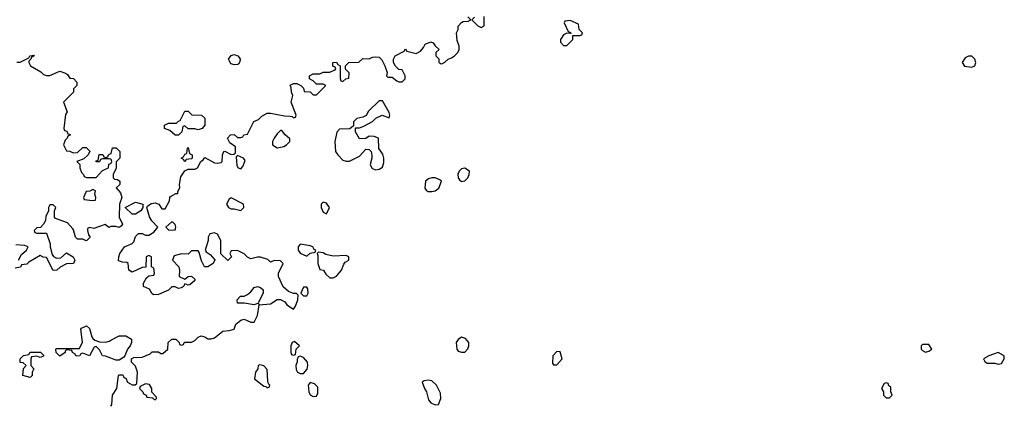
# Model space of a CAD drawing. Header units: inches. Extents: x 2601682 to 2755810, y 449311 to 584050.
# Tile 388 of 505: x 2719446 to 2725428, y 508929 to 511270. Entities that reach past the tile are written whole.
import ezdxf

# ---------------------------------------------------------------- set-up
doc = ezdxf.new("R2010")
doc.units = ezdxf.units.IN
doc.header["$MEASUREMENT"] = 0
for name, color, linetype in [('C7510', 7, 'Continuous'), ('C7511', 7, 'Continuous'), ('C7520', 7, 'Continuous'), ('C7521', 7, 'Continuous')]:
    doc.layers.add(name, color=color, linetype=linetype)

msp = doc.modelspace()

# ---------------------------------------------------------------- linework, layer by layer
at = {"layer": 'C7510', "color": 2, "elevation": 2}
for points in [[(2719544, 510000), (2719534, 509990), (2719538, 509978), (2719550, 509974), (2719610, 509974), (2719632, 509910), (2719632, 509890), (2719643.6, 509843.6), (2719651.6, 509831.6), (2719670, 509822), (2719696.4, 509823.6), (2719730, 509854), (2719772, 509830), (2719782, 509810), (2719774, 509790), (2719730, 509788), (2719691.6, 509768.4), (2719671.6, 509748.4), (2719650, 509748), (2719610, 509826), (2719588.4, 509828.4), (2719570, 509838), (2719502, 509798), (2719490, 509786), (2719458, 509782), (2719451.6, 509768.4), (2719418, 509762)], [(2719858, 510000), (2719858, 509990), (2719864.7, 509964.7), (2719874, 509950), (2719854, 509930), (2719850, 509928), (2719830, 509938), (2719798, 509938), (2719786, 509950), (2719773.6, 509993.6), (2719768, 510000)], [(2719438, 509810), (2719456.4, 509843.6), (2719488, 509870), (2719498, 509890), (2719478, 509898), (2719422, 509902)], [(2720000, 509214.1), (2719967.3, 509227.3), (2719950, 509228), (2719930, 509266), (2719910, 509286), (2719898, 509282), (2719870, 509228), (2719830, 509246), (2719818, 509242), (2719811.6, 509228.4), (2719790, 509226), (2719782, 509242), (2719766, 509250), (2719762, 509262), (2719730, 509266), (2719722, 509258), (2719722, 509250), (2719690, 509226), (2719668.4, 509248.4), (2719666, 509270), (2719670, 509274), (2719810, 509274), (2719828.4, 509311.6), (2719818, 509390), (2719822, 509398), (2719851.1, 509411.1), (2719870, 509394), (2719883.6, 509343.6), (2719890, 509334), (2719903.6, 509323.6), (2719930, 509314), (2719970, 509312), (2719990, 509318), (2720000, 509323.5)]]:
    msp.add_lwpolyline(points, dxfattribs=at)
msp.add_lwpolyline([(2719570, 509218), (2719550, 509226), (2719518, 509222), (2719514, 509210), (2719514, 509170), (2719532, 509150), (2719522, 509130), (2719522, 509110), (2719510, 509098), (2719466, 509110), (2719468.4, 509151.6), (2719486, 509170), (2719467.3, 509187.3), (2719448.7, 509188.7), (2719448.7, 509210), (2719470, 509232), (2719502, 509238), (2719510, 509252), (2719571.6, 509251.6), (2719590, 509234), (2719590, 509226)], close=True, dxfattribs=at)
at = {"layer": 'C7511', "color": 2, "elevation": 2}
for points in [[(2719428.4, 511011.6), (2719450, 511012), (2719502, 511038), (2719508.7, 511051.3), (2719534, 511054), (2719530, 511046), (2719518, 511042), (2719514, 511030), (2719502, 511018), (2719502, 511010), (2719512, 510990), (2719574, 510954), (2719590, 510938), (2719610, 510931.3), (2719628.4, 510931.6), (2719690, 510958), (2719725.4, 510945.4), (2719736.9, 510936.9), (2719750, 510914), (2719772.7, 510912.7), (2719794, 510890), (2719794, 510870), (2719774, 510850), (2719774, 510830), (2719712, 510770), (2719734, 510710), (2719725.4, 510694.6), (2719714, 510610), (2719718, 510598), (2719732.7, 510592.7), (2719738, 510578), (2719754, 510570), (2719738, 510562), (2719734, 510550), (2719722, 510538), (2719712, 510510), (2719730, 510474), (2719751.6, 510471.6), (2719770, 510462), (2719796.4, 510463.6), (2719830, 510494), (2719850, 510494), (2719871.6, 510471.6), (2719862, 510450), (2719835.3, 510424.7), (2719794, 510410), (2719811.6, 510391.6), (2719812, 510370), (2719822, 510342), (2719834, 510330), (2719838, 510318), (2719852.7, 510312.7), (2719910, 510312), (2719950, 510354), (2719986, 510370), (2719988, 510392), (2720000, 510397.1)], [(2720000, 510422.7), (2719990, 510426), (2719950, 510426), (2719938, 510422), (2719930, 510406), (2719910, 510406), (2719910, 510414), (2719922, 510418), (2719928.7, 510451.3), (2719951.6, 510451.6), (2719958, 510438), (2719970, 510434), (2719982, 510438), (2719986, 510450), (2720000, 510457)], [(2719768, 510000), (2719736.5, 510036.5), (2719663.1, 510063.1), (2719658, 510070), (2719658, 510110), (2719666, 510130), (2719650, 510146), (2719630, 510146), (2719622, 510130), (2719622, 510110), (2719605.4, 510074.6), (2719602, 510050), (2719591.6, 510028.4), (2719572.7, 510007.3), (2719550, 510006), (2719544, 510000)], [(2720000, 510013.4), (2719988.7, 510008.7), (2719966, 510026), (2719896.9, 510003.1), (2719870, 510008), (2719858, 510002), (2719858, 510000)]]:
    msp.add_lwpolyline(points, dxfattribs=at)
msp.add_lwpolyline([(2719890, 510238), (2719871.6, 510228.4), (2719850, 510226), (2719834, 510190), (2719838, 510178), (2719890, 510172), (2719906, 510174), (2719908, 510190), (2719902, 510210), (2719906, 510230)], close=True, dxfattribs=at)
at = {"layer": 'C7520', "color": 2, "elevation": 2}
for points in [[(2720000, 508923.8), (2720005.6, 508934.4), (2720009.4, 508990.6), (2720035.3, 509030), (2720046, 509110), (2720050, 509114), (2720072.7, 509112.7), (2720078, 509098), (2720090, 509094), (2720102, 509070), (2720130, 509052), (2720147.3, 509052.7), (2720158, 509062), (2720162, 509130), (2720150, 509166), (2720126, 509190), (2720126, 509210), (2720140.4, 509219.6), (2720190, 509221), (2720239, 509241), (2720250, 509254), (2720290, 509254), (2720303.6, 509243.6), (2720316.4, 509243.6), (2720346, 509270), (2720348.7, 509310), (2720370, 509330.8), (2720394, 509330), (2720414, 509310), (2720418, 509298), (2720430, 509294), (2720442, 509298), (2720448.4, 509311.6), (2720490, 509312), (2720510, 509322), (2720530, 509342), (2720549.1, 509350.9), (2720570, 509344.7), (2720590, 509331.3), (2720610, 509331.3), (2720630, 509338), (2720680.4, 509379.6), (2720718, 509382), (2720748.4, 509391.6), (2720759, 509421), (2720790, 509444.7), (2720810, 509452), (2720850, 509434), (2720870, 509434), (2720890, 509474), (2720900.4, 509539.6), (2720970, 509544.7), (2721010, 509572), (2721030, 509572), (2721056.3, 509556.3), (2721070, 509538), (2721110, 509512), (2721122, 509530), (2721135.3, 509570), (2721138, 509598), (2721127.3, 509607.3), (2721110, 509608), (2721080.2, 509620.2), (2721047.3, 509647.3), (2721018, 509710), (2721018, 509730), (2721046, 509790), (2721030, 509806), (2720992.7, 509807.3), (2720970, 509798), (2720953.6, 509813.6), (2720910, 509828.7), (2720890, 509828.7), (2720850, 509818), (2720830, 509828), (2720810, 509848), (2720770, 509868), (2720730, 509866), (2720722, 509850), (2720732, 509830), (2720710, 509808), (2720668.4, 509848.4), (2720668, 509930), (2720648.4, 509968.4), (2720630, 509975.3), (2720602, 509970), (2720592, 509950), (2720591.3, 509930), (2720572, 509870), (2720579.6, 509859.6), (2720603.6, 509843.6), (2720631.6, 509811.6), (2720622, 509790), (2720590, 509769), (2720568.9, 509768.9), (2720550, 509806), (2720536.4, 509856.4), (2720530, 509866), (2720490, 509866), (2720470, 509846), (2720430, 509848), (2720384.7, 509835.3), (2720374, 509810), (2720412, 509770), (2720418, 509750), (2720414, 509710), (2720450, 509694), (2720468.7, 509711.3), (2720490, 509712), (2720510, 509694), (2720510, 509686), (2720479.6, 509660.4), (2720470, 509658), (2720450, 509666), (2720442, 509650), (2720430, 509642), (2720410, 509638), (2720390, 509648), (2720370, 509648), (2720350, 509628), (2720290, 509602), (2720260.4, 509600.4), (2720250, 509606), (2720234.6, 509634.6), (2720198, 509650), (2720198, 509670), (2720216.4, 509703.6), (2720230, 509714), (2720262, 509718), (2720266, 509730), (2720262, 509762), (2720246, 509770), (2720246, 509830), (2720230, 509838), (2720214, 509830), (2720212.7, 509767.3), (2720190, 509766), (2720130, 509738), (2720108.4, 509748.4), (2720106, 509790), (2720096.4, 509796.4), (2720070, 509798), (2720046, 509806), (2720048, 509830), (2720055.3, 509850), (2720082, 509890), (2720130, 509912), (2720139, 509921), (2720150, 509954), (2720168, 509972), (2720190, 509972), (2720210, 509962), (2720230, 509962), (2720260.4, 509979.6), (2720277.6, 510000)], [(2720344.8, 510000), (2720352.7, 509992.7), (2720390, 509994), (2720392, 510000)], [(2720000, 509323.5), (2720050, 509351), (2720090, 509351), (2720124.7, 509330), (2720124.7, 509310), (2720118, 509290), (2720102, 509270), (2720084.7, 509230), (2720078.8, 509221.2), (2720050, 509202), (2720030, 509202), (2720000, 509214.1)]]:
    msp.add_lwpolyline(points, dxfattribs=at)
for points in [[(2721150, 509908), (2721138, 509890), (2721138, 509870), (2721150, 509852), (2721190, 509834), (2721210, 509852), (2721242, 509858), (2721246, 509870), (2721235.3, 509875.3), (2721228, 509890), (2721210, 509897.2)], [(2721262, 509858), (2721254, 509850), (2721258, 509838), (2721258, 509790), (2721270, 509754), (2721292, 509750), (2721305.4, 509725.4), (2721330, 509702), (2721350, 509702), (2721370, 509712), (2721402, 509750), (2721414.6, 509785.4), (2721423.1, 509796.9), (2721446, 509810), (2721446, 509830), (2721430, 509838), (2721350, 509834), (2721305.2, 509845.2), (2721290, 509855.3)], [(2720898, 509542), (2720890, 509546), (2720870, 509538), (2720810, 509548), (2720770, 509548), (2720768, 509570), (2720788.4, 509591.6), (2720810, 509592), (2720830, 509602), (2720850, 509618), (2720870, 509644.7), (2720890.7, 509650.7), (2720910, 509644.7), (2720924.7, 509630), (2720924.7, 509610), (2720894, 509550)], [(2721190, 509646), (2721170, 509646), (2721154, 509610), (2721170, 509594), (2721190, 509594), (2721198, 509610), (2721196.4, 509636.4)], [(2721115.3, 509315.3), (2721102, 509310), (2721094, 509290), (2721094, 509250), (2721098, 509238), (2721110, 509234), (2721122, 509238), (2721126, 509270), (2721146, 509290)], [(2722130, 509342), (2722111, 509329), (2722098, 509310), (2722101, 509270), (2722110, 509258), (2722130, 509251.3), (2722150, 509252), (2722168.9, 509271.1), (2722175.3, 509290), (2722174, 509310), (2722154, 509334)], [(2724970, 509298), (2724930, 509298), (2724922, 509290), (2724922, 509270), (2724930, 509262), (2724950, 509252), (2724970, 509258), (2724988, 509270)], [(2722710, 509255.3), (2722684.7, 509230), (2722683.6, 509183.6), (2722690, 509174), (2722710, 509174), (2722742, 509210), (2722730, 509254)], [(2725390, 509248.7), (2725334, 509230), (2725302, 509210), (2725310, 509194), (2725323.6, 509183.6), (2725370, 509184.7), (2725390, 509178), (2725410, 509182), (2725428, 509210), (2725428, 509230)], [(2721150, 509226), (2721138, 509222), (2721132.7, 509207.3), (2721132.7, 509192.7), (2721124.7, 509170), (2721125.4, 509145.4), (2721134, 509130), (2721150, 509122), (2721170, 509122), (2721192.7, 509147.3), (2721197.2, 509170), (2721195.3, 509190), (2721170, 509218)], [(2720904.7, 509175.3), (2720894, 509170), (2720892, 509150), (2720878, 509130), (2720872, 509090), (2720930, 509044.7), (2720942, 509042), (2720950, 509034), (2720962, 509038), (2720966, 509050), (2720958, 509058), (2720954.6, 509074.6), (2720950, 509146), (2720930, 509168)], [(2720210, 509058), (2720178, 509042), (2720174, 509030), (2720194, 509010), (2720198, 508998), (2720214, 508990), (2720218, 508978), (2720254, 508974), (2720254, 508970), (2720270, 508962), (2720278, 508970), (2720278, 508978), (2720248, 509008), (2720248, 509030), (2720234.6, 509054.6)], [(2721210, 509068), (2721198, 509050), (2721202.8, 509010), (2721210, 508992), (2721230, 508982), (2721250, 508984.7), (2721258, 509002), (2721258, 509038), (2721238, 509058)], [(2721930, 509081.2), (2721902.8, 509077.2), (2721892, 509070), (2721904.7, 509030), (2721918, 509010), (2721930, 508962), (2721944.5, 508944.5), (2721970, 508931.3), (2721990, 508934), (2722004, 508970), (2722003.1, 509003.1), (2721979, 509050), (2721950, 509077.2)], [(2724710, 509066), (2724698, 509062), (2724682, 509030), (2724694, 509010), (2724694, 508990), (2724710, 508974), (2724730, 508974), (2724746, 508990), (2724738, 509010), (2724738, 509038), (2724727.3, 509047.3), (2724722, 509062)]]:
    msp.add_lwpolyline(points, close=True, dxfattribs=at)
at = {"layer": 'C7521', "color": 2, "elevation": 2}
for points in [[(2720277.6, 510000), (2720286, 510010), (2720249, 510049), (2720234, 510074), (2720218, 510130), (2720222, 510138), (2720245.6, 510154.4), (2720270, 510158), (2720290.7, 510150.7), (2720310, 510122), (2720330, 510122), (2720355.3, 510170), (2720358, 510190), (2720363.1, 510196.9), (2720394, 510214), (2720406, 510214), (2720406, 510226), (2720419, 510250), (2720417.2, 510270), (2720425.1, 510314.9), (2720450, 510352), (2720470, 510362), (2720510, 510362), (2720526, 510370), (2720546, 510410), (2720560.4, 510419.6), (2720570, 510434), (2720630, 510401), (2720650, 510398), (2720670, 510402), (2720675.3, 510410), (2720678, 510450), (2720686, 510470), (2720691.6, 510471.6), (2720730, 510452), (2720747.3, 510452.7), (2720758, 510462), (2720758, 510498), (2720723.1, 510523.1), (2720708.7, 510550), (2720726, 510570), (2720750, 510572), (2720770, 510554), (2720790, 510554), (2720802, 510558), (2720808.7, 510571.3), (2720830, 510574), (2720868.9, 510651.1), (2720896.4, 510663.6), (2720916.4, 510683.6), (2720950, 510702), (2720970, 510702), (2721054.6, 510685.4), (2721090, 510684.7), (2721102, 510682), (2721110, 510674), (2721122, 510678), (2721126, 510690), (2721095.3, 510770), (2721106, 510810), (2721098, 510830), (2721096.4, 510856.4), (2721088.4, 510871.6), (2721110, 510882), (2721130, 510882), (2721154, 510870), (2721170, 510854), (2721174, 510834), (2721211.6, 510831.6), (2721230, 510814), (2721250, 510814), (2721306, 510870), (2721290, 510878), (2721250, 510878), (2721230, 510898), (2721206, 510910), (2721206, 510930), (2721230, 510942), (2721270, 510942), (2721290, 510952), (2721330, 510952), (2721356.4, 510963.6), (2721366, 510970), (2721362, 510982), (2721348.4, 510988.4), (2721348.7, 511010), (2721370, 511012), (2721378, 510998), (2721394, 510990), (2721392.7, 510912.7), (2721398, 510898), (2721410, 510894), (2721428.4, 510911.6), (2721446, 510914), (2721447.3, 510947.3), (2721426, 510970), (2721426, 510990), (2721446, 511010), (2721507.3, 511012.7), (2721530, 511034), (2721570, 511032), (2721590, 511042), (2721610, 511044.7), (2721630, 511042), (2721645.4, 511025.4), (2721664.7, 510990), (2721678, 510950), (2721674, 510930), (2721682, 510922), (2721710, 510922), (2721738, 510898), (2721750, 510892), (2721770, 510892), (2721788, 510910), (2721788, 510930), (2721770, 510966), (2721750, 510968), (2721728.7, 510988.7), (2721718, 511010), (2721718, 511030), (2721728, 511050), (2721782, 511078), (2721790, 511094), (2721798, 511078), (2721854.6, 511065.4), (2721880.4, 511079.6), (2721899, 511101), (2721910, 511122), (2721944.7, 511135.3), (2721958, 511130), (2721970, 511112), (2721994, 511090), (2721974, 511070), (2721974, 511050), (2721992, 511032), (2721992.7, 511012.7), (2722003.6, 511003.6), (2722010, 511002), (2722030, 511012), (2722048.9, 511031.1), (2722070, 511038), (2722088, 511050), (2722108, 511070), (2722115.3, 511090), (2722115.3, 511110), (2722104, 511144), (2722099, 511190), (2722109, 511210), (2722109, 511230), (2722130, 511254), (2722140.4, 511259.6), (2722170, 511262), (2722186, 511270), (2722168, 511288)], [(2722210, 511286), (2722194, 511270), (2722230, 511232), (2722250, 511222), (2722267.3, 511232.7), (2722268, 511290)], [(2720000, 510457), (2720002, 510458), (2720010, 510492), (2720031.3, 510491.3), (2720054, 510470), (2720054, 510430), (2720032.7, 510407.3), (2720032, 510368), (2720014, 510330), (2720014, 510310), (2720022, 510302), (2720039.6, 510299.6), (2720054, 510290), (2720054, 510270), (2720032, 510250), (2720058.8, 510218.8), (2720066, 510190), (2720052, 510150), (2720051.3, 510070), (2720071.6, 510028.4), (2720063.6, 510016.4), (2720050, 510008.7), (2720030, 510015.3), (2720004.7, 510015.3), (2720000, 510013.4)], [(2720000, 510397.1), (2720002, 510398), (2720006, 510410), (2720002, 510422), (2720000, 510422.7)], [(2720392, 510000), (2720395.3, 510010), (2720390, 510026), (2720379, 510039), (2720370, 510042), (2720334, 510010), (2720344.8, 510000)]]:
    msp.add_lwpolyline(points, dxfattribs=at)
for points in [[(2722790, 511266), (2722758, 511262), (2722754, 511250), (2722778, 511198), (2722792.7, 511192.7), (2722794, 511186), (2722770, 511188), (2722750, 511178), (2722732, 511150), (2722732.7, 511132.7), (2722750, 511114), (2722770, 511114), (2722806, 511150), (2722806, 511174), (2722850, 511174), (2722862, 511178), (2722866, 511190), (2722846, 511210), (2722842, 511242)], [(2720750, 510995.3), (2720730, 511002), (2720724, 511010), (2720715.3, 511030), (2720730, 511052), (2720750, 511058), (2720771, 511051), (2720779.8, 511039.8), (2720784.7, 511030), (2720783.6, 511016.4), (2720778, 511002), (2720770, 510998)], [(2725230, 511048), (2725210, 511048), (2725190, 511038), (2725172, 511010), (2725187.1, 510987.1), (2725230, 510981), (2725248, 510990), (2725255.3, 511010), (2725248, 511030)], [(2721650, 510778), (2721630, 510778), (2721565.4, 510714.6), (2721551.3, 510688.7), (2721530, 510678), (2721494, 510670), (2721474, 510650), (2721474, 510626), (2721452, 510608), (2721390, 510606), (2721372.7, 510587.3), (2721361, 510530), (2721364.7, 510470), (2721378, 510450), (2721410, 510418), (2721430, 510412), (2721450, 510412), (2721510, 510441), (2721550, 510484.7), (2721570, 510482), (2721582, 510470), (2721585.4, 510445.4), (2721586, 510430), (2721576, 510390), (2721579.8, 510379.8), (2721587.5, 510367.5), (2721610, 510358), (2721630, 510362), (2721650, 510374), (2721658, 510402), (2721659, 510430), (2721652.9, 510452.9), (2721628.4, 510488.4), (2721626, 510550), (2721600.4, 510560.4), (2721570, 510562), (2721550, 510548), (2721510, 510546), (2721486, 510590), (2721486, 510614), (2721510, 510614), (2721536.4, 510623.6), (2721590, 510652), (2721610, 510672), (2721648.9, 510691.1), (2721690, 510674), (2721695.3, 510690), (2721690, 510706)], [(2720530, 510602), (2720510, 510608), (2720470, 510608), (2720450, 510626), (2720438, 510622), (2720432, 510590), (2720410, 510568.7), (2720390, 510569), (2720358, 510598), (2720326, 510610), (2720326, 510630), (2720350, 510642), (2720398, 510642), (2720410, 510654), (2720422, 510658), (2720450, 510714), (2720470, 510714), (2720492.7, 510692.7), (2720550, 510691.3), (2720571.3, 510671.3), (2720571.3, 510628.7), (2720554, 510610)], [(2721038, 510598), (2721030, 510598), (2721010, 510578), (2720991.3, 510550), (2720982, 510530), (2720982, 510510), (2721010, 510491.3), (2721050, 510501), (2721068, 510510), (2721088, 510530), (2721087.3, 510547.3), (2721058, 510570)], [(2720450, 510406), (2720442, 510422), (2720428, 510430), (2720442, 510438), (2720450, 510454), (2720462, 510458), (2720466, 510490), (2720470, 510494), (2720478, 510458), (2720494, 510450), (2720494, 510430), (2720490, 510426), (2720458, 510422)], [(2720770, 510446), (2720762, 510438), (2720765.4, 510385.4), (2720774, 510370), (2720790, 510364.7), (2720802, 510378), (2720815.3, 510415.3), (2720806, 510430)], [(2722150, 510369), (2722130, 510364), (2722116, 510350), (2722108.1, 510331.9), (2722110.8, 510310), (2722117.3, 510297.3), (2722130, 510286.8), (2722150, 510291), (2722169, 510310), (2722177.2, 510330), (2722179, 510350)], [(2721970, 510309), (2721950, 510309), (2721930, 510304), (2721911.3, 510290), (2721906.8, 510246.8), (2721914.8, 510234.8), (2721927.1, 510227.1), (2721950, 510227.3), (2721970, 510231), (2721993.2, 510246.8), (2722008, 510290), (2721998, 510298)], [(2720150, 510088.7), (2720129.1, 510089.1), (2720086, 510130), (2720150, 510162), (2720194, 510150), (2720194, 510130), (2720182, 510110)], [(2720730, 510188), (2720719.6, 510180.4), (2720702, 510150), (2720714, 510130), (2720730, 510122), (2720750, 510122), (2720790, 510112), (2720808, 510130), (2720806, 510150)], [(2721290, 510162), (2721278, 510150), (2721278, 510130), (2721290, 510102), (2721310, 510092), (2721328.7, 510130), (2721310, 510155.3)]]:
    msp.add_lwpolyline(points, close=True, dxfattribs=at)

doc.saveas('drawing.dxf')
